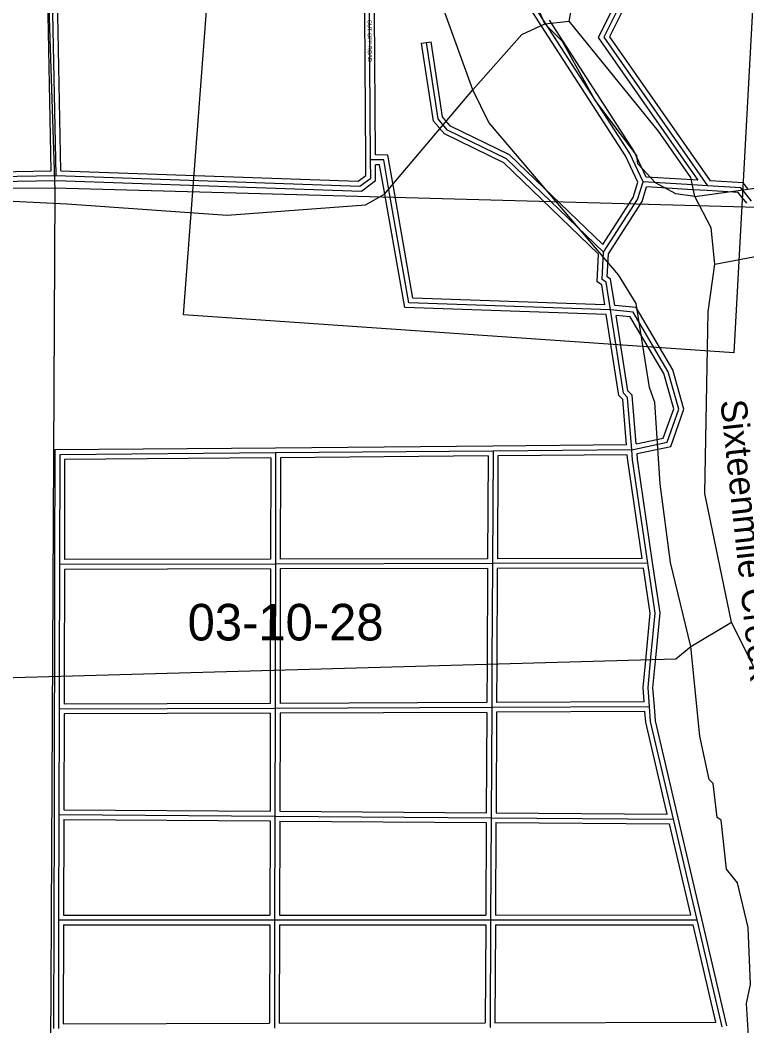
# Model space of a CAD drawing. Extents: x 418523 to 616617, y 1878279 to 2196743.
# Drawn here: x 505336 to 509805, y 1934208 to 1940391 of the extents above; entities that cross this region are included whole.
import ezdxf

# ---------------------------------------------------------------- set-up
doc = ezdxf.new("R2010")
doc.units = 0
for name, color, linetype in [('Level 1', 7, 'Continuous'), ('Level 2', 7, 'Continuous'), ('Level 31', 7, 'Continuous'), ('Level 32', 7, 'Continuous'), ('Level 34', 7, 'Continuous'), ('Level 41', 7, 'Continuous'), ('Level 5', 7, 'Continuous'), ('Level 7', 7, 'Continuous')]:
    doc.layers.add(name, color=color, linetype=linetype)

msp = doc.modelspace()

# ---------------------------------------------------------------- linework, layer by layer
at = {"layer": 'Level 1'}
for p, q in [((506341.435, 1938579.679), (506851.217, 1945355.762)), ((510082, 1944971.906), (509725.664, 1938346.524)), ((505379.599, 1944534.663), (505549.435, 1939343.468)), ((500287.562, 1939333.649), (505545.598, 1939359.515)), ((505549.435, 1939343.468), (505521.617, 1933779.822)), ((505545.598, 1939359.515), (510939.835, 1939212.011)), ((509725.664, 1938346.524), (506341.435, 1938579.679))]:
    msp.add_line(p, q, dxfattribs=at)
at = {"layer": 'Level 31'}
for p, q in [((505557.752, 1939435.427), (505508.989, 1941961.585)), ((508925.276, 1940286.596), (509562.889, 1939373.098)), ((504332.326, 1939414.998), (505557.752, 1939435.427)), ((505557.752, 1939435.427), (507425.039, 1939370.024)), ((509471.755, 1939378.552), (509167.24, 1939396.856)), ((509562.889, 1939373.098), (509471.755, 1939378.552)), ((509833.749, 1939277.471), (509790.136, 1939332.556)), ((506907.69, 1937730.21), (506906.198, 1937046.906)), ((508244.303, 1937741.915), (506907.69, 1937730.21)), ((508244.303, 1937741.915), (508240.578, 1937049.893)), ((509097.475, 1937749.776), (508244.303, 1937741.915)), ((508240.578, 1937049.893), (506906.198, 1937046.906)), ((508240.578, 1937049.893), (508237.508, 1936442.237)), ((509196.02, 1937052.255), (508240.578, 1937049.893)), ((505578.808, 1937044.303), (505576.96, 1936357.728)), ((506906.198, 1937046.906), (505578.808, 1937044.303)), ((506906.198, 1937046.906), (506904.853, 1936399.605)), ((508237.508, 1936442.237), (508236.081, 1936165.501)), ((506904.853, 1936399.605), (506904.52, 1936159.956)), ((505576.96, 1936357.728), (505576.452, 1936155.174)), ((505576.452, 1936155.174), (505575.08, 1935507.145)), ((506904.52, 1936159.956), (505576.452, 1936155.174)), ((506904.52, 1936159.956), (506903.111, 1935497.381)), ((508236.081, 1936165.501), (506904.52, 1936159.956)), ((508236.081, 1936165.501), (508232.414, 1935487.662)), ((509206.483, 1936169.621), (508236.081, 1936165.501)), ((505575.08, 1935507.145), (505573.39, 1934859.117)), ((505575.08, 1935507.145), (506903.111, 1935497.381)), ((506903.111, 1935497.381), (506901.485, 1934859.173)), ((506903.111, 1935497.381), (508232.414, 1935487.662)), ((508232.414, 1935487.662), (508229.261, 1934859.278)), ((508232.414, 1935487.662), (509353.347, 1935479.546)), ((509498.59, 1934859.664), (509353.347, 1935479.546)), ((505573.39, 1934859.117), (505571.62, 1934191.089)), ((505573.39, 1934859.117), (506901.485, 1934859.173)), ((506901.485, 1934859.173), (506900.067, 1934194.053)), ((506901.485, 1934859.173), (508229.261, 1934859.278)), ((508229.261, 1934859.278), (508225.655, 1934197.077)), ((508229.261, 1934859.278), (509498.59, 1934859.664)), ((509652.895, 1934200.835), (509498.59, 1934859.664))]:
    msp.add_line(p, q, dxfattribs=at)
for points in [[(507491.439, 1939532.675), (507481.235, 1941020.433), (507550.497, 1941736.92), (507570.1, 1942503.792)], [(508565.786, 1940374.948), (508496.027, 1940482.87), (508605.928, 1940882.815), (508486.484, 1942383.739), (508395.421, 1942484.109), (507570.1, 1942503.792)], [(509280.252, 1941297.962), (509272.257, 1941204.171), (509194.895, 1940838.278), (509003.07, 1940441.204), (508925.276, 1940286.596)], [(509167.24, 1939396.856), (509084.725, 1939572.104), (508565.786, 1940374.948)], [(507931.58, 1939753.46), (507905.975, 1939783.746), (507834.813, 1940253.512)], [(508923.814, 1938964.351), (508328.047, 1939538.765), (507963.823, 1939715.51), (507931.58, 1939753.46)], [(507425.039, 1939370.024), (507491.938, 1939419.94), (507491.439, 1939532.675)], [(507602.544, 1939360.217), (507572.109, 1939531.986), (507491.439, 1939532.675)], [(508923.814, 1938964.351), (509133.46, 1939288.622), (509167.24, 1939396.856)], [(508966.548, 1938609.615), (507726.428, 1938653.499), (507602.544, 1939360.217)], [(509790.136, 1939332.556), (509767.381, 1939361.012), (509562.889, 1939373.098)], [(508966.548, 1938609.615), (508939.915, 1938780.64), (508914.89, 1938797.468), (508923.814, 1938964.351)], [(509097.475, 1937749.776), (509070.488, 1938071.717), (509045.815, 1938096.908), (508966.548, 1938609.615)], [(509097.475, 1937749.776), (509313.96, 1937795.823), (509386.555, 1938000.272), (509321.72, 1938229.633), (509105.926, 1938595.604), (508966.548, 1938609.615)], [(506907.69, 1937730.21), (505580.289, 1937718.878), (505578.808, 1937044.303)], [(509196.02, 1937052.255), (509102.627, 1937687.933), (509097.475, 1937749.776)], [(509214.999, 1936473.604), (509240.855, 1936745.515), (509196.02, 1937052.255)], [(509206.483, 1936169.621), (509197.421, 1936287.118), (509214.999, 1936473.604)], [(509353.347, 1935479.546), (509213.109, 1936078.681), (509206.483, 1936169.621)]]:
    msp.add_lwpolyline(points, dxfattribs=at)
at = {"layer": 'Level 32'}
for p, q in [((505587.2, 1939464.414), (505538.994, 1941961.726)), ((505527.178, 1939464.921), (505479.572, 1941931.071)), ((508890.435, 1940284.097), (509502.816, 1939406.746)), ((508960.119, 1940289.095), (509579.17, 1939402.188)), ((507805.15, 1940249.02), (507864.475, 1940258.006)), ((504362.14, 1939445.499), (505527.178, 1939464.921)), ((505587.2, 1939464.414), (507415.55, 1939400.375)), ((504362.132, 1939385.489), (505557.478, 1939405.416)), ((505557.478, 1939405.417), (507434.529, 1939339.672)), ((509473.555, 1939408.499), (509186.804, 1939425.736)), ((509502.816, 1939406.746), (509473.548, 1939408.499)), ((509469.956, 1939348.605), (509188.883, 1939365.5)), ((509561.096, 1939343.151), (509469.964, 1939348.605)), ((509805.147, 1939265.266), (509766.706, 1939313.821)), ((508244.04, 1937771.914), (506907.429, 1937760.208)), ((509064.88, 1937779.476), (508244.026, 1937771.914)), ((506877.625, 1937699.95), (506876.264, 1937076.847)), ((506937.627, 1937700.469), (506936.265, 1937076.973)), ((508214.14, 1937711.648), (506937.627, 1937700.469)), ((508214.14, 1937711.648), (508210.738, 1937079.826)), ((508274.145, 1937712.187), (508270.741, 1937079.967)), ((509069.892, 1937719.518), (508274.145, 1937712.187)), ((506876.264, 1937076.847), (505608.875, 1937074.361)), ((508210.738, 1937079.826), (506936.265, 1937076.973)), ((509161.303, 1937082.168), (508270.741, 1937079.967)), ((505548.808, 1937044.383), (505546.96, 1936357.808)), ((505608.728, 1937014.36), (505606.961, 1936357.646)), ((506876.136, 1937016.846), (505608.729, 1937014.36)), ((506876.136, 1937016.846), (506874.853, 1936399.666)), ((506936.137, 1937016.971), (506934.853, 1936399.541)), ((508210.426, 1937019.824), (506936.138, 1937016.971)), ((508210.426, 1937019.823), (508207.508, 1936442.388)), ((508270.428, 1937019.965), (508267.509, 1936442.085)), ((509170.096, 1937022.189), (508270.428, 1937019.965)), ((508207.508, 1936442.391), (508206.235, 1936195.376)), ((508267.509, 1936442.081), (508266.239, 1936195.628)), ((506874.853, 1936399.646), (506874.561, 1936189.848)), ((506934.853, 1936399.562), (506934.562, 1936190.081)), ((505546.96, 1936357.803), (505546.452, 1936155.25)), ((505606.961, 1936357.651), (505606.529, 1936185.281)), ((506874.56, 1936189.848), (505606.529, 1936185.281)), ((508206.235, 1936195.376), (506934.563, 1936190.081)), ((509174.091, 1936199.485), (508266.238, 1936195.628)), ((505546.452, 1936155.237), (505545.08, 1935507.208)), ((505606.39, 1936125.281), (505605.144, 1935536.925)), ((506874.456, 1936129.847), (505606.39, 1936125.281)), ((506874.456, 1936129.847), (506873.176, 1935527.603)), ((506934.457, 1936130.079), (506933.176, 1935527.163)), ((508205.918, 1936135.374), (506934.457, 1936130.08)), ((508205.918, 1936135.374), (508202.576, 1935517.881)), ((508265.922, 1936135.626), (508262.577, 1935517.444)), ((509178.598, 1936139.501), (508265.922, 1936135.626)), ((505545.08, 1935507.223), (505543.39, 1934859.195)), ((505605.145, 1935536.925), (506873.176, 1935527.603)), ((506933.176, 1935527.163), (508202.576, 1935517.881)), ((508262.577, 1935517.445), (509315.45, 1935509.822)), ((505605.002, 1935476.923), (505603.47, 1934889.118)), ((505605.002, 1935476.922), (506873.035, 1935467.6)), ((506873.036, 1935467.601), (506871.562, 1934889.171)), ((506933.036, 1935467.161), (506931.563, 1934889.175)), ((506933.036, 1935467.161), (508202.265, 1935457.881)), ((508202.265, 1935457.881), (508199.411, 1934889.276)), ((508262.264, 1935457.444), (508259.414, 1934889.287)), ((508262.264, 1935457.444), (509329.524, 1935449.716)), ((509460.751, 1934889.652), (509329.525, 1935449.716)), ((509527.8, 1934866.508), (509382.557, 1935486.391)), ((505603.47, 1934889.118), (506871.561, 1934889.171)), ((506931.563, 1934889.175), (508199.411, 1934889.276)), ((508259.414, 1934889.287), (509460.751, 1934889.652)), ((505543.39, 1934859.196), (505541.62, 1934191.169)), ((505603.313, 1934829.117), (505601.7, 1934221.156)), ((505603.313, 1934829.118), (506871.421, 1934829.17)), ((506871.421, 1934829.17), (506870.132, 1934223.987)), ((506931.422, 1934829.173), (506930.132, 1934224.121)), ((506931.423, 1934829.174), (508199.097, 1934829.275)), ((508199.097, 1934829.274), (508195.819, 1934227.009)), ((508259.1, 1934829.286), (508255.821, 1934227.156)), ((508259.1, 1934829.286), (509474.806, 1934829.656)), ((509615.08, 1934230.736), (509474.806, 1934829.656)), ((509682.105, 1934207.676), (509527.8, 1934866.505)), ((505601.701, 1934221.156), (506870.132, 1934223.986)), ((506930.133, 1934224.121), (508195.819, 1934227.008)), ((508255.821, 1934227.156), (509615.08, 1934230.736))]:
    msp.add_line(p, q, dxfattribs=at)
for points in [[(507461.439, 1939532.469), (507451.224, 1941021.777), (507520.533, 1941738.749), (507540.11, 1942504.558)], [(507521.237, 1939562.421), (507511.245, 1941019.09), (507580.461, 1941735.091), (507599.326, 1942473.085)], [(508540.59, 1940358.662), (508463.54, 1940477.866), (508575.605, 1940885.686), (508457.39, 1942371.159), (508381.846, 1942454.423), (507599.326, 1942473.085)], [(509250.348, 1941300.366), (509242.522, 1941208.565), (509166.296, 1940848.048), (508976.162, 1940454.472), (508890.435, 1940284.097)], [(509305.544, 1941241.436), (509301.992, 1941199.777), (509223.493, 1940828.508), (509029.979, 1940427.936), (508960.12, 1940289.095)], [(509186.804, 1939425.736), (509111.01, 1939586.702), (508590.981, 1940391.234)], [(509135.123, 1939394.644), (509058.438, 1939557.506), (508540.59, 1940358.662)], [(507908.669, 1939734.091), (507877.584, 1939770.86), (507805.15, 1940249.02)], [(507954.49, 1939772.829), (507934.366, 1939796.632), (507864.475, 1940258.006)], [(508918.405, 1939011.239), (508345.436, 1939563.673), (507982.599, 1939739.745), (507954.442, 1939772.885)], [(508893.125, 1938952.266), (508310.658, 1939513.856), (507945.047, 1939691.275), (507908.716, 1939734.035)], [(507415.551, 1939400.375), (507461.87, 1939434.937), (507461.438, 1939532.541)], [(507632.084, 1939365.451), (507597.299, 1939561.772), (507521.236, 1939562.421)], [(507434.528, 1939339.672), (507522.005, 1939404.942), (507521.574, 1939502.415)], [(507573.003, 1939354.983), (507546.919, 1939502.199), (507521.575, 1939502.416)], [(509813.567, 1939351.293), (509782.475, 1939390.173), (509579.17, 1939402.188)], [(508940.691, 1938580.51), (507701.075, 1938624.376), (507572.994, 1939355.037)], [(508931.317, 1938640.881), (507751.781, 1938682.621), (507632.093, 1939365.396)], [(508918.405, 1939011.239), (509106.042, 1939301.471), (509135.123, 1939394.644)], [(508953.345, 1938954.771), (509160.877, 1939275.774), (509188.882, 1939365.5)], [(509766.706, 1939313.821), (509752.287, 1939331.851), (509561.119, 1939343.15)], [(508931.317, 1938640.881), (508912.29, 1938763.064), (508884.023, 1938782.071), (508893.125, 1938952.265)], [(508992.624, 1938637.145), (508967.54, 1938798.216), (508945.757, 1938812.865), (508953.345, 1938954.771)], [(509129.567, 1937725.928), (509336.616, 1937769.971), (509418.024, 1937999.238), (509349.534, 1938241.528), (509124.049, 1938623.934), (508992.624, 1938637.146)], [(509064.88, 1937779.476), (509041.495, 1938058.444), (509017.638, 1938082.801), (508940.691, 1938580.51)], [(509124.528, 1937786.201), (509099.481, 1938084.991), (509073.99, 1938111.016), (509002.12, 1938575.886)], [(509124.528, 1937786.201), (509291.304, 1937821.676), (509355.087, 1938001.307), (509293.906, 1938217.739), (509087.803, 1938567.274), (509002.12, 1938575.886)], [(506907.435, 1937760.209), (505550.354, 1937748.625), (505548.807, 1937044.369)], [(506877.625, 1937699.95), (505610.224, 1937689.132), (505608.875, 1937074.362)], [(509161.304, 1937082.168), (509072.809, 1937684.504), (509069.892, 1937719.518)], [(509225.702, 1937056.615), (509132.446, 1937691.361), (509129.566, 1937725.928)], [(509244.865, 1936470.763), (509271.064, 1936746.275), (509225.705, 1937056.593)], [(509185.133, 1936476.444), (509210.648, 1936744.754), (509170.096, 1937022.188)], [(509174.091, 1936199.485), (509167.312, 1936287.375), (509185.13, 1936476.419)], [(509236.395, 1936171.928), (509227.531, 1936286.862), (509244.867, 1936470.788)], [(509315.45, 1935509.822), (509183.36, 1936074.145), (509178.599, 1936139.501)], [(509382.559, 1935486.384), (509242.859, 1936083.217), (509236.405, 1936171.801)]]:
    msp.add_lwpolyline(points, dxfattribs=at)
at = {"layer": 'Level 5'}
for p, q in [((508563.151, 1940368.791), (508713.274, 1940384.974)), ((509459.54, 1936539.494), (509710.123, 1936688.771))]:
    msp.add_line(p, q, dxfattribs=at)
for points in [[(508713.274, 1940384.974), (508738.742, 1940526.627), (508906.41, 1940826.186), (508890.814, 1941159.704), (508742.918, 1941835.438), (508669.915, 1942469.231), (508578.6, 1942586.233), (508412.135, 1942670.123)], [(508120.019, 1939961.746), (508421.239, 1940302.558), (508563.151, 1940368.791)], [(509485.09, 1939307.099), (509460.478, 1939423.911), (509261.288, 1939707.966), (508713.274, 1940384.974)], [(505625.207, 1939261.137), (506608.66, 1939191.309), (507459.197, 1939255.251), (507576.109, 1939321.584), (508120.019, 1939961.746)], [(497767.833, 1937869.192), (497755.407, 1939186.363), (499197.758, 1939240.113), (505083.405, 1939287.911), (505625.207, 1939261.137)], [(509608.8, 1938889.891), (509584.506, 1939115.076), (509485.09, 1939307.099)], [(509608.8, 1938889.891), (510125.98, 1938988.26), (510526.546, 1939120.368)], [(509710.123, 1936688.771), (509545.945, 1937481.247), (509566.175, 1938598.253), (509608.8, 1938889.891)], [(510004.035, 1934753.75), (510013.707, 1935170.57), (509980.655, 1935262.371), (509981.47, 1935512.457), (509931.678, 1935587.648), (509865.672, 1935804.592), (509875.772, 1936354.756), (509710.123, 1936688.771)], [(497423.975, 1936296.011), (499430.208, 1936329.939), (501864.35, 1936313.79), (505149, 1936344.914), (509367.62, 1936464.761), (509459.54, 1936539.494)]]:
    msp.add_lwpolyline(points, dxfattribs=at)
at = {"layer": 'Level 7'}
for points in [[(508120.019, 1939961.746), (507863.88, 1940671.159), (507842.916, 1941938.348), (507884.955, 1942046.591), (507878.813, 1942730.207), (507797.141, 1943263.988), (507790.83, 1943889.253), (507724.884, 1944122.867), (507567.604, 1944473.513), (507410.911, 1944999.194)], [(508563.151, 1940368.791), (508430.753, 1940669.326), (508397.999, 1940852.821), (508368.366, 1942020.047), (508377.91, 1942395.146), (508412.135, 1942670.123)], [(509485.09, 1939307.099), (509368.447, 1939324.168), (509243.604, 1939391.248), (509135.619, 1939508.319), (509127.448, 1939558.37), (508870.096, 1939900.975), (508671.165, 1940260.061), (508563.151, 1940368.791)], [(509459.54, 1936539.494), (509336.168, 1937056.745), (509271.038, 1937540.485), (509239.298, 1938040.756), (509206.245, 1938132.558), (509124.515, 1938649.709), (509016.729, 1938825.101), (508219.405, 1939761.353), (508120.019, 1939961.746)], [(509485.09, 1939307.099), (510077.232, 1939388.568), (510569.142, 1939403.676)], [(509834.437, 1933853.987), (509802.657, 1934345.928), (509828.025, 1934462.571), (509812.489, 1934812.729), (509746.683, 1935088.055), (509680.25, 1935171.616), (509647.884, 1935471.852), (509622.913, 1935488.592), (509598.589, 1935697.066), (509573.647, 1935722.177), (509516.141, 1935989.132), (509459.54, 1936539.494)]]:
    msp.add_lwpolyline(points, dxfattribs=at)

# ---------------------------------------------------------------- texts
at = {"layer": 'Level 2'}
msp.add_text('03-10-28', height=225, dxfattribs=at).set_placement((506366.452, 1936577.181))
at = {"layer": 'Level 34'}
msp.add_text('CUT OFF ROAD', height=24.99916, rotation=270.3919472, dxfattribs=at).set_placement((507473.041, 1940392.676))
at = {"layer": 'Level 41'}
msp.add_text('Sixteenmile Creek', height=160, rotation=276.1318, dxfattribs=at).set_placement((509641.676, 1938050.613))

doc.saveas('drawing.dxf')
